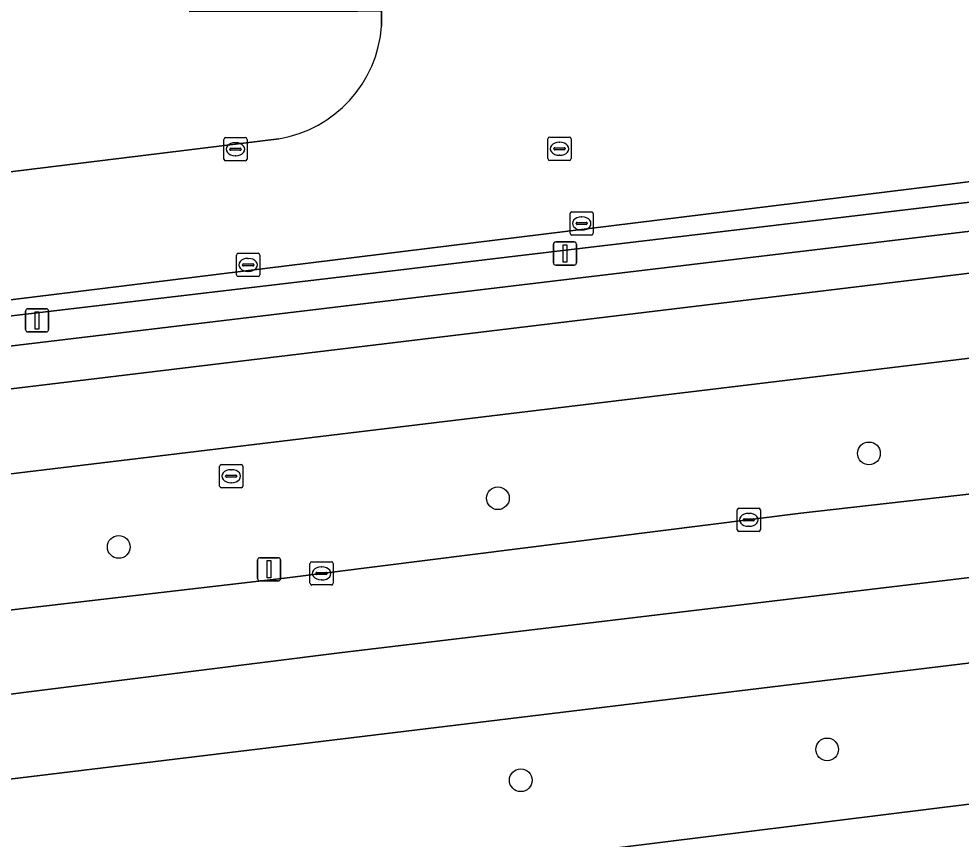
# Model space of a CAD drawing. Extents: x 161477 to 163040, y 383680 to 384871.
# Drawn here: x 162079.23 to 162119.86, y 384052.61 to 384087.97 of the extents above; entities that cross this region are included whole.
import ezdxf

# ---------------------------------------------------------------- set-up
doc = ezdxf.new("R2010")
doc.units = 0
for name, color, linetype in [('IMGEO_Berm_groen', 7, 'Continuous'), ('IMGEO_Boom', 7, 'Continuous'), ('IMGEO_Fietspad_gesloten', 7, 'Continuous'), ('IMGEO_Groenvoorziening', 7, 'Continuous'), ('IMGEO_Haag', 7, 'Continuous'), ('IMGEO_Kolk', 7, 'Continuous'), ('IMGEO_Lichtmast', 7, 'Continuous'), ('IMGEO_Rijbaan_lokaal_gesloten', 7, 'Continuous'), ('IMGEO_Rijbaan_lokaal_open', 7, 'Continuous'), ('IMGEO_Rioolput', 7, 'Continuous')]:
    doc.layers.add(name, color=color, linetype=linetype)

msp = doc.modelspace()

# ---------------------------------------------------------------- linework, layer by layer
at = {"layer": 'IMGEO_Berm_groen'}
for points in [[(162225.449, 384092.868), (162225.46, 384092.912), (162224.42, 384093.611), (162223.116, 384093.366), (162218.709, 384092.746), (162214.308, 384092.077), (162209.915, 384091.359), (162205.531, 384090.591), (162186.171, 384087.226), (162182.978, 384086.653), (162179.777, 384086.131), (162176.568, 384085.658), (162173.352, 384085.235), (162170.566, 384084.911), (162167.775, 384084.623), (162135.82, 384080.702), (162128.195, 384079.766), (162094.555, 384075.741), (162040.526, 384069.275), (162040.556, 384069.026), (162042.321, 384067.606), (162164.301, 384082.326)], [(162179.927, 384080.597), (162164.799, 384078.716), (162037.295, 384063.34), (162003.42, 384059.174), (162000, 384058.753), (161967.373, 384054.741), (161896.962, 384046.212), (161847.953, 384040.275), (161822.49, 384037.235), (161793.606, 384033.742), (161792.05, 384033.368), (161791.016, 384033.255), (161789.879, 384033.126), (161782.08, 384032.349)], [(161977.435, 384050.21), (161982.251, 384050.756), (161989.699, 384051.67), (161996.3, 384052.485), (162000, 384052.948), (162004.465, 384053.494), (162061.99, 384060.529), (162090.69, 384063.861), (162112.945, 384066.661), (162130.338, 384068.624), (162184.31, 384075.274), (162202.261, 384077.434), (162208.493, 384078.157), (162212.301, 384078.633), (162212.132, 384079.728)], [(162277.909, 384079.509), (162249.116, 384075.73), (162246.983, 384075.474), (162186.915, 384068.26), (162005.779, 384046.356)], [(162097.498, 384051.298), (162173.495, 384060.723), (162179.444, 384061.624), (162195.789, 384063.545), (162247.846, 384069.907), (162278.569, 384073.661)]]:
    msp.add_lwpolyline(points, dxfattribs=at)
at = {"layer": 'IMGEO_Boom'}
for centre in [(162115.889, 384069.236), (162099.889, 384067.3), (162083.539, 384065.2), (162114.087, 384056.476), (162100.874, 384055.143)]:
    msp.add_circle(centre, 0.489, dxfattribs=at)
at = {"layer": 'IMGEO_Fietspad_gesloten'}
msp.add_lwpolyline([(162179.402, 384084.189), (162164.301, 384082.326), (162042.321, 384067.606), (162040.757, 384067.417), (162037.582, 384067.034), (162036.674, 384066.924), (162002.758, 384062.766), (162000, 384062.428), (161967.056, 384058.389), (161896.476, 384049.775), (161896.962, 384046.212), (161967.373, 384054.741), (162000, 384058.753), (162003.42, 384059.174), (162037.295, 384063.34), (162164.799, 384078.716)], dxfattribs=at)
at = {"layer": 'IMGEO_Groenvoorziening'}
for points in [[(162094.875, 384087.656), (162094.868, 384088.291), (162093.84, 384088.289), (162086.607, 384088.275), (162086.582, 384101.603)], [(162070.537, 384080.356), (162090.45, 384082.793)], [(162126.703, 384081.75), (162074.887, 384075.359), (162049.762, 384072.273), (162040.324, 384071.11), (162040.402, 384070.402), (162065.523, 384073.587), (162094.619, 384077.023), (162100.634, 384077.733), (162132.946, 384081.569)], [(162132.946, 384081.569), (162100.634, 384077.733), (162094.619, 384077.023), (162065.523, 384073.587), (162040.402, 384070.402), (162040.467, 384069.803), (162040.526, 384069.275), (162094.555, 384075.741), (162128.195, 384079.766)]]:
    msp.add_lwpolyline(points, dxfattribs=at)
msp.add_arc((162089.56, 384088.047), 5.329, 279.6126, 355.7873, dxfattribs=at)
at = {"layer": 'IMGEO_Haag'}
msp.add_lwpolyline([(162132.946, 384081.569), (162100.634, 384077.733), (162094.619, 384077.023), (162065.523, 384073.587), (162040.402, 384070.402), (162040.467, 384069.803), (162040.526, 384069.275), (162094.555, 384075.741), (162128.195, 384079.766)], dxfattribs=at)
at = {"layer": 'IMGEO_Kolk'}
for p, q in [((162088.072, 384081.919), (162088.072, 384082.771)), ((162088.147, 384082.845), (162088.999, 384082.845)), ((162088.56, 384082.625), (162088.585, 384082.625)), ((162089.073, 384082.771), (162089.073, 384081.919)), ((162088.331, 384082.339), (162088.331, 384082.351)), ((162088.769, 384082.302), (162088.371, 384082.302)), ((162088.374, 384082.388), (162088.772, 384082.388)), ((162088.815, 384082.351), (162088.815, 384082.339)), ((162088.999, 384081.845), (162088.147, 384081.845)), ((162088.583, 384082.065), (162088.558, 384082.065)), ((162103.001, 384078.721), (162103.001, 384079.573)), ((162103.076, 384079.647), (162103.928, 384079.647)), ((162103.489, 384079.427), (162103.514, 384079.427)), ((162104.002, 384079.573), (162104.002, 384078.721)), ((162103.26, 384079.141), (162103.26, 384079.153)), ((162103.698, 384079.104), (162103.3, 384079.104)), ((162103.303, 384079.19), (162103.701, 384079.19)), ((162103.744, 384079.153), (162103.744, 384079.141)), ((162103.928, 384078.647), (162103.076, 384078.647)), ((162103.512, 384078.867), (162103.487, 384078.867)), ((162088.621, 384076.932), (162088.621, 384077.784)), ((162088.696, 384077.858), (162089.548, 384077.858)), ((162089.622, 384077.784), (162089.622, 384076.932)), ((162088.88, 384077.352), (162088.88, 384077.364)), ((162089.318, 384077.315), (162088.92, 384077.315)), ((162088.923, 384077.401), (162089.321, 384077.401)), ((162089.109, 384077.638), (162089.134, 384077.638)), ((162089.364, 384077.364), (162089.364, 384077.352)), ((162089.132, 384077.078), (162089.107, 384077.078)), ((162089.548, 384076.858), (162088.696, 384076.858)), ((162110.207, 384065.944), (162110.207, 384066.796)), ((162110.282, 384066.87), (162111.134, 384066.87)), ((162111.208, 384066.796), (162111.208, 384065.944)), ((162110.466, 384066.364), (162110.466, 384066.376)), ((162110.509, 384066.413), (162110.907, 384066.413)), ((162110.695, 384066.65), (162110.72, 384066.65)), ((162110.95, 384066.376), (162110.95, 384066.364)), ((162110.904, 384066.327), (162110.506, 384066.327)), ((162110.718, 384066.09), (162110.693, 384066.09)), ((162111.134, 384065.87), (162110.282, 384065.87)), ((162091.787, 384063.635), (162091.787, 384064.487)), ((162091.862, 384064.561), (162092.714, 384064.561)), ((162092.275, 384064.341), (162092.3, 384064.341)), ((162092.788, 384064.487), (162092.788, 384063.635)), ((162092.046, 384064.055), (162092.046, 384064.067)), ((162092.484, 384064.018), (162092.086, 384064.018)), ((162092.089, 384064.104), (162092.487, 384064.104)), ((162092.53, 384064.067), (162092.53, 384064.055)), ((162092.714, 384063.561), (162091.862, 384063.561)), ((162092.298, 384063.781), (162092.273, 384063.781))]:
    msp.add_line(p, q, dxfattribs=at)
for points in [[(162088.072, 384081.919), (162088.072, 384082.771)], [(162088.147, 384082.845), (162088.999, 384082.845)], [(162089.073, 384082.771), (162089.073, 384081.919)], [(162088.999, 384081.845), (162088.147, 384081.845)], [(162103.001, 384078.721), (162103.001, 384079.573)], [(162103.076, 384079.647), (162103.928, 384079.647)], [(162104.002, 384079.573), (162104.002, 384078.721)], [(162103.928, 384078.647), (162103.076, 384078.647)], [(162088.621, 384076.932), (162088.621, 384077.784)], [(162088.696, 384077.858), (162089.548, 384077.858)], [(162089.622, 384077.784), (162089.622, 384076.932)], [(162089.548, 384076.858), (162088.696, 384076.858)], [(162110.207, 384065.944), (162110.207, 384066.796)], [(162110.282, 384066.87), (162111.134, 384066.87)], [(162111.208, 384066.796), (162111.208, 384065.944)], [(162111.134, 384065.87), (162110.282, 384065.87)], [(162091.787, 384063.635), (162091.787, 384064.487)], [(162091.862, 384064.561), (162092.714, 384064.561)], [(162092.788, 384064.487), (162092.788, 384063.635)], [(162092.714, 384063.561), (162091.862, 384063.561)]]:
    msp.add_lwpolyline(points, dxfattribs=at)
for centre, radius, start, end in [((162088.149, 384082.769), 0.0765, 91.552, 178.448), ((162088.149, 384082.769), 0.0765, 91.552, 178.448), ((162088.997, 384082.769), 0.0765, 1.552, 88.448), ((162088.997, 384082.769), 0.0765, 1.552, 88.448), ((162088.371, 384082.348), 0.0403, 85.8775, 175.7526), ((162088.368, 384082.338), 0.0366, 178.938, 274.7102), ((162088.772, 384082.345), 0.043, 264.8664, 352.4533), ((162088.776, 384082.35), 0.0386, 1.7309, 96.639), ((162088.149, 384081.921), 0.0765, 181.552, 268.448), ((162088.149, 384081.921), 0.0765, 181.552, 268.448), ((162088.997, 384081.921), 0.0765, 271.552, 358.448), ((162088.997, 384081.921), 0.0765, 271.552, 358.448), ((162103.078, 384079.571), 0.0765, 91.552, 178.448), ((162103.078, 384079.571), 0.0765, 91.552, 178.448), ((162103.926, 384079.571), 0.0765, 1.552, 88.448), ((162103.926, 384079.571), 0.0765, 1.552, 88.448), ((162103.3, 384079.15), 0.0403, 85.8775, 175.7526), ((162103.297, 384079.14), 0.0366, 178.938, 274.7102), ((162103.701, 384079.147), 0.043, 264.8664, 352.4533), ((162103.705, 384079.152), 0.0386, 1.7309, 96.639), ((162103.078, 384078.723), 0.0765, 181.552, 268.448), ((162103.078, 384078.723), 0.0765, 181.552, 268.448), ((162103.926, 384078.723), 0.0765, 271.552, 358.448), ((162103.926, 384078.723), 0.0765, 271.552, 358.448), ((162088.698, 384077.782), 0.0765, 91.552, 178.448), ((162088.698, 384077.782), 0.0765, 91.552, 178.448), ((162089.546, 384077.782), 0.0765, 1.552, 88.448), ((162089.546, 384077.782), 0.0765, 1.552, 88.448), ((162088.92, 384077.361), 0.0403, 85.8775, 175.7526), ((162088.917, 384077.351), 0.0366, 178.938, 274.7102), ((162089.321, 384077.358), 0.043, 264.8664, 352.4533), ((162089.325, 384077.363), 0.0386, 1.7309, 96.639), ((162088.698, 384076.934), 0.0765, 181.552, 268.448), ((162088.698, 384076.934), 0.0765, 181.552, 268.448), ((162089.546, 384076.934), 0.0765, 271.552, 358.448), ((162089.546, 384076.934), 0.0765, 271.552, 358.448), ((162110.284, 384066.794), 0.0765, 91.552, 178.448), ((162110.284, 384066.794), 0.0765, 91.552, 178.448), ((162111.132, 384066.794), 0.0765, 1.552, 88.448), ((162111.132, 384066.794), 0.0765, 1.552, 88.448), ((162110.506, 384066.373), 0.0403, 85.8775, 175.7526), ((162110.503, 384066.363), 0.0366, 178.938, 274.7102), ((162110.907, 384066.37), 0.043, 264.8664, 352.4533), ((162110.911, 384066.375), 0.0386, 1.7309, 96.639), ((162110.284, 384065.946), 0.0765, 181.552, 268.448), ((162110.284, 384065.946), 0.0765, 181.552, 268.448), ((162111.132, 384065.946), 0.0765, 271.552, 358.448), ((162111.132, 384065.946), 0.0765, 271.552, 358.448), ((162091.864, 384064.485), 0.0765, 91.552, 178.448), ((162091.864, 384064.485), 0.0765, 91.552, 178.448), ((162092.712, 384064.485), 0.0765, 1.552, 88.448), ((162092.712, 384064.485), 0.0765, 1.552, 88.448), ((162092.086, 384064.064), 0.0403, 85.8775, 175.7526), ((162092.083, 384064.054), 0.0366, 178.938, 274.7102), ((162092.487, 384064.061), 0.043, 264.8664, 352.4533), ((162092.491, 384064.066), 0.0386, 1.7309, 96.639), ((162091.864, 384063.637), 0.0765, 181.552, 268.448), ((162091.864, 384063.637), 0.0765, 181.552, 268.448), ((162092.712, 384063.637), 0.0765, 271.552, 358.448), ((162092.712, 384063.637), 0.0765, 271.552, 358.448)]:
    msp.add_arc(centre, radius, start, end, dxfattribs=at)
for centre, major_axis, ratio, start_param, end_param in [((162088.559, 384082.345), (-0.387, 0.002), 0.722429, 4.712389, 7.853982), ((162088.584, 384082.345), (-0.39, 0.002), 0.717154, 1.570796, 4.712389), ((162103.488, 384079.147), (-0.387, 0.002), 0.722429, 4.712389, 7.853982), ((162103.513, 384079.147), (-0.39, 0.002), 0.717154, 1.570796, 4.712389), ((162089.108, 384077.358), (-0.387, 0.002), 0.722429, 4.712389, 7.853982), ((162089.133, 384077.358), (-0.39, 0.002), 0.717154, 1.570796, 4.712389), ((162110.694, 384066.37), (-0.387, 0.002), 0.722429, 4.712389, 7.853982), ((162110.719, 384066.37), (-0.39, 0.002), 0.717154, 1.570796, 4.712389), ((162092.274, 384064.061), (-0.387, 0.002), 0.722429, 4.712389, 7.853982), ((162092.299, 384064.061), (-0.39, 0.002), 0.717154, 1.570796, 4.712389)]:
    msp.add_ellipse(centre, major_axis=major_axis, ratio=ratio, start_param=start_param, end_param=end_param, dxfattribs=at)
at = {"layer": 'IMGEO_Lichtmast'}
for p, q in [((162102.285, 384077.449), (162102.285, 384078.249)), ((162102.285, 384078.249), (162102.285, 384077.449)), ((162102.385, 384078.349), (162103.175, 384078.349)), ((162103.175, 384078.349), (162102.385, 384078.349)), ((162103.275, 384078.249), (162103.275, 384077.449)), ((162103.275, 384077.449), (162103.275, 384078.249)), ((162103.175, 384077.349), (162102.385, 384077.349)), ((162102.385, 384077.349), (162103.175, 384077.349)), ((162079.523, 384074.568), (162079.523, 384075.368)), ((162079.523, 384075.368), (162079.523, 384074.568)), ((162079.623, 384075.468), (162080.413, 384075.468)), ((162080.413, 384075.468), (162079.623, 384075.468)), ((162080.513, 384075.368), (162080.513, 384074.568)), ((162080.513, 384074.568), (162080.513, 384075.368)), ((162080.413, 384074.468), (162079.623, 384074.468)), ((162079.623, 384074.468), (162080.413, 384074.468)), ((162089.626, 384064.739), (162090.416, 384064.739)), ((162090.416, 384064.739), (162089.626, 384064.739)), ((162089.526, 384063.839), (162089.526, 384064.639)), ((162089.526, 384064.639), (162089.526, 384063.839)), ((162090.516, 384064.639), (162090.516, 384063.839)), ((162090.516, 384063.839), (162090.516, 384064.639)), ((162090.416, 384063.739), (162089.626, 384063.739)), ((162089.626, 384063.739), (162090.416, 384063.739))]:
    msp.add_line(p, q, dxfattribs=at)
for points in [[(162102.705, 384078.224), (162102.855, 384078.224), (162102.855, 384077.474), (162102.705, 384077.474), (162102.705, 384078.224)], [(162079.943, 384075.343), (162080.093, 384075.343), (162080.093, 384074.593), (162079.943, 384074.593), (162079.943, 384075.343)], [(162089.946, 384064.614), (162090.096, 384064.614), (162090.096, 384063.864), (162089.946, 384063.864), (162089.946, 384064.614)]]:
    msp.add_lwpolyline(points, dxfattribs=at)
for centre, start, end in [((162102.385, 384078.249), 90, 180), ((162102.385, 384078.249), 90, 180), ((162103.175, 384078.249), 0, 90), ((162103.175, 384078.249), 360, 90), ((162102.385, 384077.449), 180, 270), ((162102.385, 384077.449), 180, 270), ((162103.175, 384077.449), 270, 0), ((162103.175, 384077.449), 270, 0), ((162079.623, 384075.368), 90, 180), ((162079.623, 384075.368), 90, 180), ((162080.413, 384075.368), 0, 90), ((162080.413, 384075.368), 360, 90), ((162079.623, 384074.568), 180, 270), ((162079.623, 384074.568), 180, 270), ((162080.413, 384074.568), 270, 0), ((162080.413, 384074.568), 270, 0), ((162089.626, 384064.639), 90, 180), ((162089.626, 384064.639), 90, 180), ((162090.416, 384064.639), 0, 90), ((162090.416, 384064.639), 360, 90), ((162089.626, 384063.839), 180, 270), ((162089.626, 384063.839), 180, 270), ((162090.416, 384063.839), 270, 0), ((162090.416, 384063.839), 270, 0)]:
    msp.add_arc(centre, 0.1, start, end, dxfattribs=at)
at = {"layer": 'IMGEO_Rijbaan_lokaal_gesloten'}
for points in [[(162246.408, 384079.189), (162245.881, 384082.587), (162212.301, 384078.633), (162208.493, 384078.157), (162202.261, 384077.434), (162184.31, 384075.274), (162130.338, 384068.624), (162112.945, 384066.661), (162090.69, 384063.861), (162061.99, 384060.529), (162004.465, 384053.494)], [(162005.138, 384049.833), (162024.421, 384052.135), (162050.016, 384055.235), (162093.056, 384060.636), (162137.796, 384065.987), (162181.187, 384071.188), (162227.626, 384076.889), (162246.408, 384079.189)], [(162005.779, 384046.356), (162186.915, 384068.26), (162246.983, 384075.474), (162246.408, 384079.189), (162227.626, 384076.889), (162181.187, 384071.188), (162137.796, 384065.987), (162093.056, 384060.636), (162050.016, 384055.235), (162024.421, 384052.135), (162005.138, 384049.833)], [(162008.923, 384037.209), (162102.422, 384048.613), (162177.172, 384057.667), (162248.391, 384066.39), (162247.846, 384069.907), (162195.789, 384063.545), (162179.444, 384061.624), (162173.495, 384060.723), (162097.498, 384051.298), (162006.847, 384040.554)]]:
    msp.add_lwpolyline(points, dxfattribs=at)
at = {"layer": 'IMGEO_Rijbaan_lokaal_open'}
for points in [[(162095.125, 384117.436), (162095.12, 384116.469), (162094.963, 384116.472), (162094.986, 384101.624), (162094.856, 384101.624), (162094.86, 384088.918), (162094.868, 384088.291), (162094.875, 384087.656)], [(161970.207, 384062.463), (161999.415, 384066.04), (162029.793, 384069.809), (162033.87, 384070.315), (162038.64, 384070.903), (162040.324, 384071.11), (162049.762, 384072.273), (162074.887, 384075.359), (162126.703, 384081.75), (162137.045, 384083.02), (162151.986, 384084.897), (162163.919, 384086.495), (162165.86, 384086.873), (162167.824, 384087.366), (162179.892, 384090.398), (162193.267, 384093.566), (162198.272, 384094.769), (162203.46, 384096)], [(162090.45, 384082.793), (162070.537, 384080.356), (162056.415, 384078.601), (162055.207, 384078.454), (162048.685, 384077.665)]]:
    msp.add_lwpolyline(points, dxfattribs=at)
msp.add_arc((162089.56, 384088.047), 5.329, 279.6126, 355.7873, dxfattribs=at)
at = {"layer": 'IMGEO_Rioolput'}
for p, q in [((162102.046, 384081.94), (162102.046, 384082.792)), ((162102.121, 384082.866), (162102.973, 384082.866)), ((162102.534, 384082.646), (162102.559, 384082.646)), ((162103.047, 384082.792), (162103.047, 384081.94)), ((162102.305, 384082.36), (162102.305, 384082.372)), ((162102.743, 384082.323), (162102.345, 384082.323)), ((162102.348, 384082.409), (162102.746, 384082.409)), ((162102.789, 384082.372), (162102.789, 384082.36)), ((162102.973, 384081.866), (162102.121, 384081.866)), ((162102.557, 384082.086), (162102.532, 384082.086)), ((162087.892, 384067.825), (162087.892, 384068.677)), ((162087.967, 384068.751), (162088.819, 384068.751)), ((162088.38, 384068.531), (162088.405, 384068.531)), ((162088.893, 384068.677), (162088.893, 384067.825)), ((162088.151, 384068.245), (162088.151, 384068.257)), ((162088.589, 384068.208), (162088.191, 384068.208)), ((162088.194, 384068.294), (162088.592, 384068.294)), ((162088.403, 384067.971), (162088.378, 384067.971)), ((162088.635, 384068.257), (162088.635, 384068.245)), ((162088.819, 384067.751), (162087.967, 384067.751))]:
    msp.add_line(p, q, dxfattribs=at)
for points in [[(162102.046, 384081.94), (162102.046, 384082.792)], [(162102.121, 384082.866), (162102.973, 384082.866)], [(162103.047, 384082.792), (162103.047, 384081.94)], [(162102.973, 384081.866), (162102.121, 384081.866)], [(162087.892, 384067.825), (162087.892, 384068.677)], [(162087.967, 384068.751), (162088.819, 384068.751)], [(162088.893, 384068.677), (162088.893, 384067.825)], [(162088.819, 384067.751), (162087.967, 384067.751)]]:
    msp.add_lwpolyline(points, dxfattribs=at)
for centre, radius, start, end in [((162102.123, 384082.79), 0.0765, 91.552, 178.448), ((162102.123, 384082.79), 0.0765, 91.552, 178.448), ((162102.971, 384082.79), 0.0765, 1.552, 88.448), ((162102.971, 384082.79), 0.0765, 1.552, 88.448), ((162102.345, 384082.369), 0.0403, 85.8775, 175.7526), ((162102.342, 384082.359), 0.0366, 178.938, 274.7102), ((162102.746, 384082.366), 0.043, 264.8664, 352.4533), ((162102.75, 384082.371), 0.0386, 1.7309, 96.639), ((162102.123, 384081.942), 0.0765, 181.552, 268.448), ((162102.123, 384081.942), 0.0765, 181.552, 268.448), ((162102.971, 384081.942), 0.0765, 271.552, 358.448), ((162102.971, 384081.942), 0.0765, 271.552, 358.448), ((162087.969, 384068.675), 0.0765, 91.552, 178.448), ((162087.969, 384068.675), 0.0765, 91.552, 178.448), ((162088.817, 384068.675), 0.0765, 1.552, 88.448), ((162088.817, 384068.675), 0.0765, 1.552, 88.448), ((162088.191, 384068.254), 0.0403, 85.8775, 175.7526), ((162088.188, 384068.244), 0.0366, 178.938, 274.7102), ((162088.592, 384068.251), 0.043, 264.8664, 352.4533), ((162088.596, 384068.256), 0.0386, 1.7309, 96.639), ((162087.969, 384067.827), 0.0765, 181.552, 268.448), ((162087.969, 384067.827), 0.0765, 181.552, 268.448), ((162088.817, 384067.827), 0.0765, 271.552, 358.448), ((162088.817, 384067.827), 0.0765, 271.552, 358.448)]:
    msp.add_arc(centre, radius, start, end, dxfattribs=at)
for centre, major_axis, ratio, start_param, end_param in [((162102.533, 384082.366), (-0.387, 0.002), 0.722429, 4.712389, 7.853982), ((162102.558, 384082.366), (-0.39, 0.002), 0.717154, 1.570796, 4.712389), ((162088.379, 384068.251), (-0.387, 0.002), 0.722429, 4.712389, 7.853982), ((162088.404, 384068.251), (-0.39, 0.002), 0.717154, 1.570796, 4.712389)]:
    msp.add_ellipse(centre, major_axis=major_axis, ratio=ratio, start_param=start_param, end_param=end_param, dxfattribs=at)

doc.saveas('drawing.dxf')
